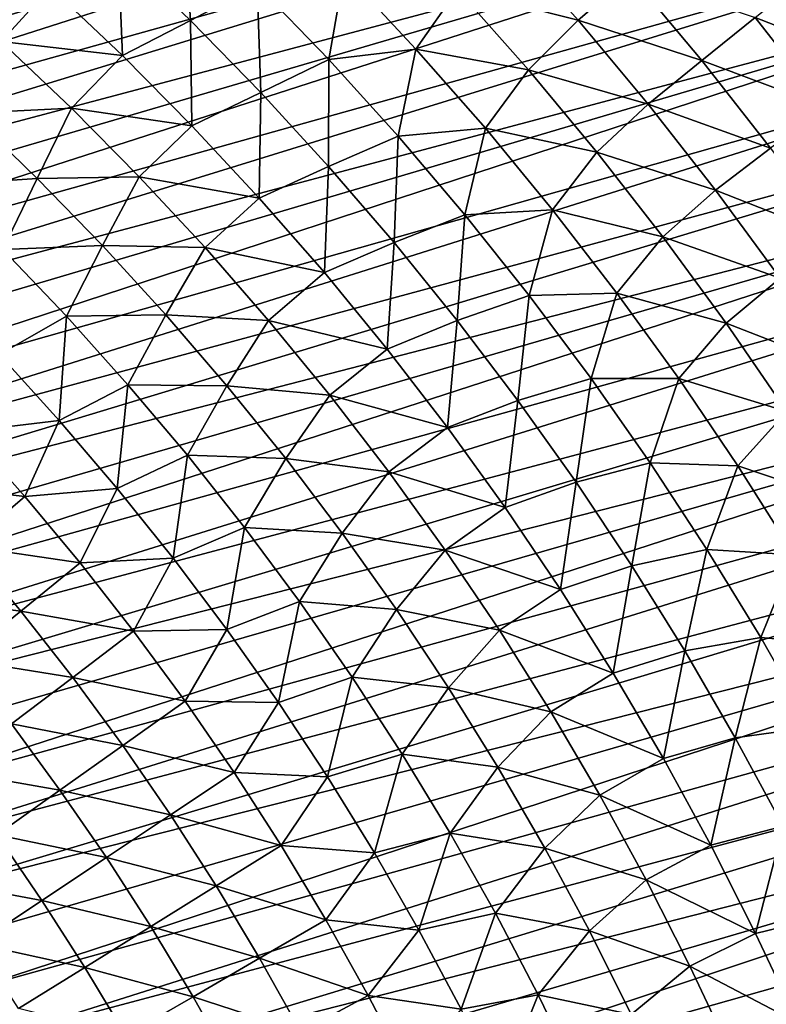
# Model space of a CAD drawing. Header units: millimetres. Extents: x -50 to 50, y -50 to 50.
# Tile 551 of 562: x 26.7 to 36, y 16.6 to 29. Entities that reach past the tile are written whole.
import ezdxf

# ---------------------------------------------------------------- set-up
doc = ezdxf.new("R2010")
doc.units = ezdxf.units.MM
doc.header["$LTSCALE"] = 65.185185
doc.layers.add('36', color=7, linetype='CONTINUOUS')
doc.layers.add('39', color=7, linetype='CONTINUOUS')

msp = doc.modelspace()

# ---------------------------------------------------------------- linework, layer by layer
at = {"layer": '36', "color": 15, "linetype": 'Continuous', "true_color": 0xaf503c}
for points in [[(27.885, 29.816, -5.511), (28.699, 30.289, -4.92), (28.79, 28.943, -5.511), (27.885, 29.816, -5.511)], [(28.699, 30.289, -4.92), (29.623, 29.386, -4.92), (28.79, 28.943, -5.511), (28.699, 30.289, -4.92)], [(32.733, 29.969, -3.069), (33.641, 28.946, -3.069), (32.129, 29.331, -3.699), (32.733, 29.969, -3.069)], [(33.641, 28.946, -3.069), (32.733, 29.969, -3.069), (34.298, 29.512, -2.427), (33.641, 28.946, -3.069)], [(27.038, 29.36, -6.09), (27.885, 29.816, -5.511), (27.936, 28.507, -6.09), (27.038, 29.36, -6.09)], [(27.885, 29.816, -5.511), (28.79, 28.943, -5.511), (27.936, 28.507, -6.09), (27.885, 29.816, -5.511)], [(25.518, 29.486, -6.655), (27.038, 29.36, -6.09), (26.42, 28.68, -6.655), (25.518, 29.486, -6.655)], [(29.623, 29.386, -4.92), (30.71, 29.552, -4.316), (30.519, 28.454, -4.92), (29.623, 29.386, -4.92)], [(30.71, 29.552, -4.316), (31.61, 28.586, -4.316), (30.519, 28.454, -4.92), (30.71, 29.552, -4.316)], [(30.71, 29.552, -4.316), (32.129, 29.331, -3.699), (31.61, 28.586, -4.316), (30.71, 29.552, -4.316)], [(33.641, 28.946, -3.069), (34.298, 29.512, -2.427), (35.19, 28.441, -2.427), (33.641, 28.946, -3.069)], [(34.298, 29.512, -2.427), (35.857, 28.98, -1.773), (35.19, 28.441, -2.427), (34.298, 29.512, -2.427)], [(36.517, 29.513, -1.106), (37.408, 28.375, -1.106), (35.857, 28.98, -1.773), (36.517, 29.513, -1.106)], [(27.038, 29.36, -6.09), (27.936, 28.507, -6.09), (26.42, 28.68, -6.655), (27.038, 29.36, -6.09)], [(28.79, 28.943, -5.511), (29.623, 29.386, -4.92), (29.667, 28.044, -5.511), (28.79, 28.943, -5.511)], [(29.623, 29.386, -4.92), (30.519, 28.454, -4.92), (29.667, 28.044, -5.511), (29.623, 29.386, -4.92)], [(32.129, 29.331, -3.699), (33.018, 28.326, -3.699), (31.61, 28.586, -4.316), (32.129, 29.331, -3.699)], [(32.129, 29.331, -3.699), (33.641, 28.946, -3.069), (33.018, 28.326, -3.699), (32.129, 29.331, -3.699)], [(35.857, 28.98, -1.773), (36.732, 27.862, -1.773), (35.19, 28.441, -2.427), (35.857, 28.98, -1.773)], [(35.857, 28.98, -1.773), (37.408, 28.375, -1.106), (36.732, 27.862, -1.773), (35.857, 28.98, -1.773)], [(27.936, 28.507, -6.09), (28.79, 28.943, -5.511), (28.806, 27.627, -6.09), (27.936, 28.507, -6.09)], [(28.79, 28.943, -5.511), (29.667, 28.044, -5.511), (28.806, 27.627, -6.09), (28.79, 28.943, -5.511)], [(33.641, 28.946, -3.069), (34.516, 27.896, -3.069), (33.018, 28.326, -3.699), (33.641, 28.946, -3.069)], [(34.516, 27.896, -3.069), (33.641, 28.946, -3.069), (35.19, 28.441, -2.427), (34.516, 27.896, -3.069)], [(26.42, 28.68, -6.655), (27.297, 27.847, -6.655), (26.026, 27.782, -7.207), (26.42, 28.68, -6.655)], [(26.42, 28.68, -6.655), (27.936, 28.507, -6.09), (27.297, 27.847, -6.655), (26.42, 28.68, -6.655)], [(27.936, 28.507, -6.09), (28.806, 27.627, -6.09), (27.297, 27.847, -6.655), (27.936, 28.507, -6.09)], [(30.519, 28.454, -4.92), (31.61, 28.586, -4.316), (31.386, 27.495, -4.92), (30.519, 28.454, -4.92)], [(31.61, 28.586, -4.316), (32.48, 27.594, -4.316), (31.386, 27.495, -4.92), (31.61, 28.586, -4.316)], [(31.61, 28.586, -4.316), (33.018, 28.326, -3.699), (32.48, 27.594, -4.316), (31.61, 28.586, -4.316)], [(29.667, 28.044, -5.511), (30.519, 28.454, -4.92), (30.516, 27.117, -5.511), (29.667, 28.044, -5.511)], [(30.519, 28.454, -4.92), (31.386, 27.495, -4.92), (30.516, 27.117, -5.511), (30.519, 28.454, -4.92)], [(34.516, 27.896, -3.069), (35.19, 28.441, -2.427), (36.049, 27.344, -2.427), (34.516, 27.896, -3.069)], [(35.19, 28.441, -2.427), (36.732, 27.862, -1.773), (36.049, 27.344, -2.427), (35.19, 28.441, -2.427)], [(33.018, 28.326, -3.699), (33.876, 27.295, -3.699), (32.48, 27.594, -4.316), (33.018, 28.326, -3.699)], [(33.018, 28.326, -3.699), (34.516, 27.896, -3.069), (33.876, 27.295, -3.699), (33.018, 28.326, -3.699)], [(28.806, 27.627, -6.09), (29.667, 28.044, -5.511), (29.649, 26.72, -6.09), (28.806, 27.627, -6.09)], [(29.667, 28.044, -5.511), (30.516, 27.117, -5.511), (29.649, 26.72, -6.09), (29.667, 28.044, -5.511)], [(34.516, 27.896, -3.069), (35.359, 26.82, -3.069), (33.876, 27.295, -3.699), (34.516, 27.896, -3.069)], [(35.359, 26.82, -3.069), (34.516, 27.896, -3.069), (36.049, 27.344, -2.427), (35.359, 26.82, -3.069)], [(26.026, 27.782, -7.207), (26.869, 26.967, -7.207), (25.616, 26.883, -7.746), (26.026, 27.782, -7.207)], [(26.026, 27.782, -7.207), (27.297, 27.847, -6.655), (26.869, 26.967, -7.207), (26.026, 27.782, -7.207)], [(27.297, 27.847, -6.655), (28.147, 26.987, -6.655), (26.869, 26.967, -7.207), (27.297, 27.847, -6.655)], [(27.297, 27.847, -6.655), (28.806, 27.627, -6.09), (28.147, 26.987, -6.655), (27.297, 27.847, -6.655)], [(28.806, 27.627, -6.09), (29.649, 26.72, -6.09), (28.147, 26.987, -6.655), (28.806, 27.627, -6.09)], [(30.516, 27.117, -5.511), (31.386, 27.495, -4.92), (31.336, 26.165, -5.511), (30.516, 27.117, -5.511)], [(31.386, 27.495, -4.92), (32.222, 26.509, -4.92), (31.336, 26.165, -5.511), (31.386, 27.495, -4.92)], [(31.386, 27.495, -4.92), (32.48, 27.594, -4.316), (32.222, 26.509, -4.92), (31.386, 27.495, -4.92)], [(32.48, 27.594, -4.316), (33.319, 26.575, -4.316), (32.222, 26.509, -4.92), (32.48, 27.594, -4.316)], [(32.48, 27.594, -4.316), (33.876, 27.295, -3.699), (33.319, 26.575, -4.316), (32.48, 27.594, -4.316)], [(33.876, 27.295, -3.699), (34.702, 26.237, -3.699), (33.319, 26.575, -4.316), (33.876, 27.295, -3.699)], [(33.876, 27.295, -3.699), (35.359, 26.82, -3.069), (34.702, 26.237, -3.699), (33.876, 27.295, -3.699)], [(35.359, 26.82, -3.069), (36.049, 27.344, -2.427), (36.874, 26.221, -2.427), (35.359, 26.82, -3.069)], [(29.649, 26.72, -6.09), (30.516, 27.117, -5.511), (30.464, 25.788, -6.09), (29.649, 26.72, -6.09)], [(30.516, 27.117, -5.511), (31.336, 26.165, -5.511), (30.464, 25.788, -6.09), (30.516, 27.117, -5.511)], [(25.616, 26.883, -7.746), (26.869, 26.967, -7.207), (26.438, 26.075, -7.746), (25.616, 26.883, -7.746)], [(26.869, 26.967, -7.207), (27.687, 26.126, -7.207), (26.438, 26.075, -7.746), (26.869, 26.967, -7.207)], [(26.869, 26.967, -7.207), (28.147, 26.987, -6.655), (27.687, 26.126, -7.207), (26.869, 26.967, -7.207)], [(28.147, 26.987, -6.655), (28.971, 26.101, -6.655), (27.687, 26.126, -7.207), (28.147, 26.987, -6.655)], [(28.147, 26.987, -6.655), (29.649, 26.72, -6.09), (28.971, 26.101, -6.655), (28.147, 26.987, -6.655)], [(35.359, 26.82, -3.069), (36.168, 25.719, -3.069), (34.702, 26.237, -3.699), (35.359, 26.82, -3.069)], [(36.168, 25.719, -3.069), (35.359, 26.82, -3.069), (36.874, 26.221, -2.427), (36.168, 25.719, -3.069)], [(29.649, 26.72, -6.09), (30.464, 25.788, -6.09), (28.971, 26.101, -6.655), (29.649, 26.72, -6.09)], [(31.336, 26.165, -5.511), (32.222, 26.509, -4.92), (32.127, 25.188, -5.511), (31.336, 26.165, -5.511)], [(32.222, 26.509, -4.92), (33.028, 25.499, -4.92), (32.127, 25.188, -5.511), (32.222, 26.509, -4.92)], [(32.222, 26.509, -4.92), (33.319, 26.575, -4.316), (33.028, 25.499, -4.92), (32.222, 26.509, -4.92)], [(33.319, 26.575, -4.316), (34.126, 25.53, -4.316), (33.028, 25.499, -4.92), (33.319, 26.575, -4.316)], [(33.319, 26.575, -4.316), (34.702, 26.237, -3.699), (34.126, 25.53, -4.316), (33.319, 26.575, -4.316)], [(30.464, 25.788, -6.09), (31.336, 26.165, -5.511), (31.249, 24.831, -6.09), (30.464, 25.788, -6.09)], [(31.336, 26.165, -5.511), (32.127, 25.188, -5.511), (31.249, 24.831, -6.09), (31.336, 26.165, -5.511)], [(34.702, 26.237, -3.699), (35.494, 25.154, -3.699), (34.126, 25.53, -4.316), (34.702, 26.237, -3.699)], [(34.702, 26.237, -3.699), (36.168, 25.719, -3.069), (35.494, 25.154, -3.699), (34.702, 26.237, -3.699)], [(26.438, 26.075, -7.746), (27.235, 25.241, -7.746), (26.393, 24.763, -8.271), (26.438, 26.075, -7.746)], [(26.438, 26.075, -7.746), (27.687, 26.126, -7.207), (27.235, 25.241, -7.746), (26.438, 26.075, -7.746)], [(27.687, 26.126, -7.207), (28.479, 25.261, -7.207), (27.235, 25.241, -7.746), (27.687, 26.126, -7.207)], [(27.687, 26.126, -7.207), (28.971, 26.101, -6.655), (28.479, 25.261, -7.207), (27.687, 26.126, -7.207)], [(28.971, 26.101, -6.655), (29.766, 25.189, -6.655), (28.479, 25.261, -7.207), (28.971, 26.101, -6.655)], [(28.971, 26.101, -6.655), (30.464, 25.788, -6.09), (29.766, 25.189, -6.655), (28.971, 26.101, -6.655)], [(30.464, 25.788, -6.09), (31.249, 24.831, -6.09), (29.766, 25.189, -6.655), (30.464, 25.788, -6.09)], [(36.168, 25.719, -3.069), (36.942, 24.593, -3.069), (35.494, 25.154, -3.699), (36.168, 25.719, -3.069)], [(33.028, 25.499, -4.92), (34.126, 25.53, -4.316), (33.802, 24.463, -4.92), (33.028, 25.499, -4.92)], [(34.126, 25.53, -4.316), (34.9, 24.461, -4.316), (33.802, 24.463, -4.92), (34.126, 25.53, -4.316)], [(34.126, 25.53, -4.316), (35.494, 25.154, -3.699), (34.9, 24.461, -4.316), (34.126, 25.53, -4.316)], [(32.127, 25.188, -5.511), (33.028, 25.499, -4.92), (32.887, 24.187, -5.511), (32.127, 25.188, -5.511)], [(33.028, 25.499, -4.92), (33.802, 24.463, -4.92), (32.887, 24.187, -5.511), (33.028, 25.499, -4.92)], [(26.393, 24.763, -8.271), (27.235, 25.241, -7.746), (27.145, 23.936, -8.271), (26.393, 24.763, -8.271)], [(27.235, 25.241, -7.746), (28.006, 24.383, -7.746), (27.145, 23.936, -8.271), (27.235, 25.241, -7.746)], [(27.235, 25.241, -7.746), (28.479, 25.261, -7.207), (28.006, 24.383, -7.746), (27.235, 25.241, -7.746)], [(28.479, 25.261, -7.207), (29.243, 24.371, -7.207), (28.006, 24.383, -7.746), (28.479, 25.261, -7.207)], [(28.479, 25.261, -7.207), (29.766, 25.189, -6.655), (29.243, 24.371, -7.207), (28.479, 25.261, -7.207)], [(29.766, 25.189, -6.655), (30.533, 24.254, -6.655), (29.243, 24.371, -7.207), (29.766, 25.189, -6.655)], [(29.766, 25.189, -6.655), (31.249, 24.831, -6.09), (30.533, 24.254, -6.655), (29.766, 25.189, -6.655)], [(31.249, 24.831, -6.09), (32.127, 25.188, -5.511), (32.004, 23.849, -6.09), (31.249, 24.831, -6.09)], [(32.127, 25.188, -5.511), (32.887, 24.187, -5.511), (32.004, 23.849, -6.09), (32.127, 25.188, -5.511)], [(35.494, 25.154, -3.699), (36.253, 24.048, -3.699), (34.9, 24.461, -4.316), (35.494, 25.154, -3.699)], [(35.494, 25.154, -3.699), (36.942, 24.593, -3.069), (36.253, 24.048, -3.699), (35.494, 25.154, -3.699)], [(31.249, 24.831, -6.09), (32.004, 23.849, -6.09), (30.533, 24.254, -6.655), (31.249, 24.831, -6.09)], [(26.393, 24.763, -8.271), (27.145, 23.936, -8.271), (25.992, 23.798, -8.783), (26.393, 24.763, -8.271)], [(32.887, 24.187, -5.511), (33.802, 24.463, -4.92), (33.615, 23.163, -5.511), (32.887, 24.187, -5.511)], [(33.802, 24.463, -4.92), (34.543, 23.404, -4.92), (33.615, 23.163, -5.511), (33.802, 24.463, -4.92)], [(33.802, 24.463, -4.92), (34.9, 24.461, -4.316), (34.543, 23.404, -4.92), (33.802, 24.463, -4.92)], [(34.9, 24.461, -4.316), (35.641, 23.369, -4.316), (34.543, 23.404, -4.92), (34.9, 24.461, -4.316)], [(34.9, 24.461, -4.316), (36.253, 24.048, -3.699), (35.641, 23.369, -4.316), (34.9, 24.461, -4.316)], [(27.145, 23.936, -8.271), (28.006, 24.383, -7.746), (27.871, 23.086, -8.271), (27.145, 23.936, -8.271)], [(28.006, 24.383, -7.746), (28.75, 23.501, -7.746), (27.871, 23.086, -8.271), (28.006, 24.383, -7.746)], [(28.006, 24.383, -7.746), (29.243, 24.371, -7.207), (28.75, 23.501, -7.746), (28.006, 24.383, -7.746)], [(29.243, 24.371, -7.207), (29.98, 23.459, -7.207), (28.75, 23.501, -7.746), (29.243, 24.371, -7.207)], [(29.243, 24.371, -7.207), (30.533, 24.254, -6.655), (29.98, 23.459, -7.207), (29.243, 24.371, -7.207)], [(30.533, 24.254, -6.655), (31.271, 23.295, -6.655), (29.98, 23.459, -7.207), (30.533, 24.254, -6.655)], [(30.533, 24.254, -6.655), (32.004, 23.849, -6.09), (31.271, 23.295, -6.655), (30.533, 24.254, -6.655)], [(32.004, 23.849, -6.09), (32.887, 24.187, -5.511), (32.728, 22.845, -6.09), (32.004, 23.849, -6.09)], [(32.887, 24.187, -5.511), (33.615, 23.163, -5.511), (32.728, 22.845, -6.09), (32.887, 24.187, -5.511)], [(36.253, 24.048, -3.699), (36.977, 22.919, -3.699), (35.641, 23.369, -4.316), (36.253, 24.048, -3.699)], [(25.992, 23.798, -8.783), (27.145, 23.936, -8.271), (26.713, 22.986, -8.783), (25.992, 23.798, -8.783)], [(27.145, 23.936, -8.271), (27.871, 23.086, -8.271), (26.713, 22.986, -8.783), (27.145, 23.936, -8.271)], [(25.992, 23.798, -8.783), (26.713, 22.986, -8.783), (25.287, 23.152, -9.281), (25.992, 23.798, -8.783)], [(32.004, 23.849, -6.09), (32.728, 22.845, -6.09), (31.271, 23.295, -6.655), (32.004, 23.849, -6.09)], [(27.871, 23.086, -8.271), (28.75, 23.501, -7.746), (28.571, 22.214, -8.271), (27.871, 23.086, -8.271)], [(28.75, 23.501, -7.746), (29.466, 22.597, -7.746), (28.571, 22.214, -8.271), (28.75, 23.501, -7.746)], [(28.75, 23.501, -7.746), (29.98, 23.459, -7.207), (29.466, 22.597, -7.746), (28.75, 23.501, -7.746)], [(29.98, 23.459, -7.207), (30.689, 22.524, -7.207), (29.466, 22.597, -7.746), (29.98, 23.459, -7.207)], [(29.98, 23.459, -7.207), (31.271, 23.295, -6.655), (30.689, 22.524, -7.207), (29.98, 23.459, -7.207)], [(33.615, 23.163, -5.511), (34.543, 23.404, -4.92), (34.312, 22.117, -5.511), (33.615, 23.163, -5.511)], [(34.543, 23.404, -4.92), (35.251, 22.323, -4.92), (34.312, 22.117, -5.511), (34.543, 23.404, -4.92)], [(34.543, 23.404, -4.92), (35.641, 23.369, -4.316), (35.251, 22.323, -4.92), (34.543, 23.404, -4.92)], [(35.641, 23.369, -4.316), (36.347, 22.254, -4.316), (35.251, 22.323, -4.92), (35.641, 23.369, -4.316)], [(35.641, 23.369, -4.316), (36.977, 22.919, -3.699), (36.347, 22.254, -4.316), (35.641, 23.369, -4.316)], [(31.271, 23.295, -6.655), (31.978, 22.314, -6.655), (30.689, 22.524, -7.207), (31.271, 23.295, -6.655)], [(31.271, 23.295, -6.655), (32.728, 22.845, -6.09), (31.978, 22.314, -6.655), (31.271, 23.295, -6.655)], [(25.287, 23.152, -9.281), (26.713, 22.986, -8.783), (25.988, 22.362, -9.281), (25.287, 23.152, -9.281)], [(26.713, 22.986, -8.783), (27.871, 23.086, -8.271), (27.408, 22.153, -8.783), (26.713, 22.986, -8.783)], [(27.871, 23.086, -8.271), (28.571, 22.214, -8.271), (27.408, 22.153, -8.783), (27.871, 23.086, -8.271)], [(32.728, 22.845, -6.09), (33.615, 23.163, -5.511), (33.42, 21.819, -6.09), (32.728, 22.845, -6.09)], [(33.615, 23.163, -5.511), (34.312, 22.117, -5.511), (33.42, 21.819, -6.09), (33.615, 23.163, -5.511)], [(26.713, 22.986, -8.783), (27.408, 22.153, -8.783), (25.988, 22.362, -9.281), (26.713, 22.986, -8.783)], [(32.728, 22.845, -6.09), (33.42, 21.819, -6.09), (31.978, 22.314, -6.655), (32.728, 22.845, -6.09)], [(28.571, 22.214, -8.271), (29.466, 22.597, -7.746), (29.243, 21.321, -8.271), (28.571, 22.214, -8.271)], [(29.466, 22.597, -7.746), (30.153, 21.671, -7.746), (29.243, 21.321, -8.271), (29.466, 22.597, -7.746)], [(29.466, 22.597, -7.746), (30.689, 22.524, -7.207), (30.153, 21.671, -7.746), (29.466, 22.597, -7.746)], [(30.689, 22.524, -7.207), (31.368, 21.568, -7.207), (30.153, 21.671, -7.746), (30.689, 22.524, -7.207)], [(30.689, 22.524, -7.207), (31.978, 22.314, -6.655), (31.368, 21.568, -7.207), (30.689, 22.524, -7.207)], [(25.988, 22.362, -9.281), (26.664, 21.551, -9.281), (25.257, 21.734, -9.765), (25.988, 22.362, -9.281)], [(25.988, 22.362, -9.281), (27.408, 22.153, -8.783), (26.664, 21.551, -9.281), (25.988, 22.362, -9.281)], [(31.978, 22.314, -6.655), (32.655, 21.311, -6.655), (31.368, 21.568, -7.207), (31.978, 22.314, -6.655)], [(31.978, 22.314, -6.655), (33.42, 21.819, -6.09), (32.655, 21.311, -6.655), (31.978, 22.314, -6.655)], [(34.312, 22.117, -5.511), (35.251, 22.323, -4.92), (34.977, 21.051, -5.511), (34.312, 22.117, -5.511)], [(35.251, 22.323, -4.92), (35.926, 21.221, -4.92), (34.977, 21.051, -5.511), (35.251, 22.323, -4.92)], [(35.251, 22.323, -4.92), (36.347, 22.254, -4.316), (35.926, 21.221, -4.92), (35.251, 22.323, -4.92)], [(27.408, 22.153, -8.783), (28.571, 22.214, -8.271), (28.077, 21.298, -8.783), (27.408, 22.153, -8.783)], [(28.571, 22.214, -8.271), (29.243, 21.321, -8.271), (28.077, 21.298, -8.783), (28.571, 22.214, -8.271)], [(36.347, 22.254, -4.316), (37.019, 21.118, -4.316), (35.926, 21.221, -4.92), (36.347, 22.254, -4.316)], [(27.408, 22.153, -8.783), (28.077, 21.298, -8.783), (26.664, 21.551, -9.281), (27.408, 22.153, -8.783)], [(33.42, 21.819, -6.09), (34.312, 22.117, -5.511), (34.081, 20.772, -6.09), (33.42, 21.819, -6.09)], [(34.312, 22.117, -5.511), (34.977, 21.051, -5.511), (34.081, 20.772, -6.09), (34.312, 22.117, -5.511)], [(33.42, 21.819, -6.09), (34.081, 20.772, -6.09), (32.655, 21.311, -6.655), (33.42, 21.819, -6.09)], [(25.257, 21.734, -9.765), (26.664, 21.551, -9.281), (25.914, 20.945, -9.765), (25.257, 21.734, -9.765)], [(29.243, 21.321, -8.271), (30.153, 21.671, -7.746), (29.888, 20.407, -8.271), (29.243, 21.321, -8.271)], [(30.153, 21.671, -7.746), (30.812, 20.724, -7.746), (29.888, 20.407, -8.271), (30.153, 21.671, -7.746)], [(30.153, 21.671, -7.746), (31.368, 21.568, -7.207), (30.812, 20.724, -7.746), (30.153, 21.671, -7.746)], [(26.664, 21.551, -9.281), (27.315, 20.72, -9.281), (25.914, 20.945, -9.765), (26.664, 21.551, -9.281)], [(26.664, 21.551, -9.281), (28.077, 21.298, -8.783), (27.315, 20.72, -9.281), (26.664, 21.551, -9.281)], [(31.368, 21.568, -7.207), (32.017, 20.591, -7.207), (30.812, 20.724, -7.746), (31.368, 21.568, -7.207)], [(31.368, 21.568, -7.207), (32.655, 21.311, -6.655), (32.017, 20.591, -7.207), (31.368, 21.568, -7.207)], [(28.077, 21.298, -8.783), (28.72, 20.423, -8.783), (27.315, 20.72, -9.281), (28.077, 21.298, -8.783)], [(28.077, 21.298, -8.783), (29.243, 21.321, -8.271), (28.72, 20.423, -8.783), (28.077, 21.298, -8.783)], [(29.243, 21.321, -8.271), (29.888, 20.407, -8.271), (28.72, 20.423, -8.783), (29.243, 21.321, -8.271)], [(32.655, 21.311, -6.655), (33.3, 20.288, -6.655), (32.017, 20.591, -7.207), (32.655, 21.311, -6.655)], [(32.655, 21.311, -6.655), (34.081, 20.772, -6.09), (33.3, 20.288, -6.655), (32.655, 21.311, -6.655)], [(34.977, 21.051, -5.511), (35.926, 21.221, -4.92), (35.608, 19.964, -5.511), (34.977, 21.051, -5.511)], [(35.926, 21.221, -4.92), (36.566, 20.098, -4.92), (35.608, 19.964, -5.511), (35.926, 21.221, -4.92)], [(35.926, 21.221, -4.92), (37.019, 21.118, -4.316), (36.566, 20.098, -4.92), (35.926, 21.221, -4.92)], [(34.081, 20.772, -6.09), (34.977, 21.051, -5.511), (34.709, 19.705, -6.09), (34.081, 20.772, -6.09)], [(34.977, 21.051, -5.511), (35.608, 19.964, -5.511), (34.709, 19.705, -6.09), (34.977, 21.051, -5.511)], [(25.914, 20.945, -9.765), (27.315, 20.72, -9.281), (26.547, 20.137, -9.765), (25.914, 20.945, -9.765)], [(27.315, 20.72, -9.281), (27.94, 19.869, -9.281), (26.547, 20.137, -9.765), (27.315, 20.72, -9.281)], [(27.315, 20.72, -9.281), (28.72, 20.423, -8.783), (27.94, 19.869, -9.281), (27.315, 20.72, -9.281)], [(29.888, 20.407, -8.271), (30.812, 20.724, -7.746), (30.504, 19.474, -8.271), (29.888, 20.407, -8.271)], [(30.812, 20.724, -7.746), (31.44, 19.757, -7.746), (30.504, 19.474, -8.271), (30.812, 20.724, -7.746)], [(30.812, 20.724, -7.746), (32.017, 20.591, -7.207), (31.44, 19.757, -7.746), (30.812, 20.724, -7.746)], [(34.081, 20.772, -6.09), (34.709, 19.705, -6.09), (33.3, 20.288, -6.655), (34.081, 20.772, -6.09)], [(32.017, 20.591, -7.207), (32.636, 19.595, -7.207), (31.44, 19.757, -7.746), (32.017, 20.591, -7.207)], [(32.017, 20.591, -7.207), (33.3, 20.288, -6.655), (32.636, 19.595, -7.207), (32.017, 20.591, -7.207)], [(28.72, 20.423, -8.783), (29.335, 19.529, -8.783), (27.94, 19.869, -9.281), (28.72, 20.423, -8.783)], [(28.72, 20.423, -8.783), (29.888, 20.407, -8.271), (29.335, 19.529, -8.783), (28.72, 20.423, -8.783)], [(29.888, 20.407, -8.271), (30.504, 19.474, -8.271), (29.335, 19.529, -8.783), (29.888, 20.407, -8.271)], [(33.3, 20.288, -6.655), (33.913, 19.245, -6.655), (32.636, 19.595, -7.207), (33.3, 20.288, -6.655)], [(33.3, 20.288, -6.655), (34.709, 19.705, -6.09), (33.913, 19.245, -6.655), (33.3, 20.288, -6.655)], [(26.547, 20.137, -9.765), (27.154, 19.31, -9.765), (25.773, 19.551, -10.236), (26.547, 20.137, -9.765)], [(26.547, 20.137, -9.765), (27.94, 19.869, -9.281), (27.154, 19.31, -9.765), (26.547, 20.137, -9.765)], [(35.608, 19.964, -5.511), (36.566, 20.098, -4.92), (36.206, 18.859, -5.511), (35.608, 19.964, -5.511)], [(27.94, 19.869, -9.281), (28.538, 18.999, -9.281), (27.154, 19.31, -9.765), (27.94, 19.869, -9.281)], [(27.94, 19.869, -9.281), (29.335, 19.529, -8.783), (28.538, 18.999, -9.281), (27.94, 19.869, -9.281)], [(34.709, 19.705, -6.09), (35.608, 19.964, -5.511), (35.303, 18.619, -6.09), (34.709, 19.705, -6.09)], [(35.608, 19.964, -5.511), (36.206, 18.859, -5.511), (35.303, 18.619, -6.09), (35.608, 19.964, -5.511)], [(30.504, 19.474, -8.271), (31.44, 19.757, -7.746), (31.091, 18.523, -8.271), (30.504, 19.474, -8.271)], [(31.44, 19.757, -7.746), (32.039, 18.771, -7.746), (31.091, 18.523, -8.271), (31.44, 19.757, -7.746)], [(31.44, 19.757, -7.746), (32.636, 19.595, -7.207), (32.039, 18.771, -7.746), (31.44, 19.757, -7.746)], [(34.709, 19.705, -6.09), (35.303, 18.619, -6.09), (33.913, 19.245, -6.655), (34.709, 19.705, -6.09)], [(25.773, 19.551, -10.236), (27.154, 19.31, -9.765), (26.363, 18.748, -10.236), (25.773, 19.551, -10.236)], [(29.335, 19.529, -8.783), (29.922, 18.616, -8.783), (28.538, 18.999, -9.281), (29.335, 19.529, -8.783)], [(29.335, 19.529, -8.783), (30.504, 19.474, -8.271), (29.922, 18.616, -8.783), (29.335, 19.529, -8.783)], [(32.636, 19.595, -7.207), (33.224, 18.58, -7.207), (32.039, 18.771, -7.746), (32.636, 19.595, -7.207)], [(32.636, 19.595, -7.207), (33.913, 19.245, -6.655), (33.224, 18.58, -7.207), (32.636, 19.595, -7.207)], [(30.504, 19.474, -8.271), (31.091, 18.523, -8.271), (29.922, 18.616, -8.783), (30.504, 19.474, -8.271)], [(27.154, 19.31, -9.765), (27.736, 18.465, -9.765), (26.363, 18.748, -10.236), (27.154, 19.31, -9.765)], [(27.154, 19.31, -9.765), (28.538, 18.999, -9.281), (27.736, 18.465, -9.765), (27.154, 19.31, -9.765)], [(33.913, 19.245, -6.655), (34.494, 18.184, -6.655), (33.224, 18.58, -7.207), (33.913, 19.245, -6.655)], [(33.913, 19.245, -6.655), (35.303, 18.619, -6.09), (34.494, 18.184, -6.655), (33.913, 19.245, -6.655)], [(28.538, 18.999, -9.281), (29.11, 18.111, -9.281), (27.736, 18.465, -9.765), (28.538, 18.999, -9.281)], [(28.538, 18.999, -9.281), (29.922, 18.616, -8.783), (29.11, 18.111, -9.281), (28.538, 18.999, -9.281)], [(26.363, 18.748, -10.236), (26.928, 17.927, -10.236), (25.567, 18.181, -10.692), (26.363, 18.748, -10.236)], [(26.363, 18.748, -10.236), (27.736, 18.465, -9.765), (26.928, 17.927, -10.236), (26.363, 18.748, -10.236)], [(31.091, 18.523, -8.271), (32.039, 18.771, -7.746), (31.648, 17.554, -8.271), (31.091, 18.523, -8.271)], [(32.039, 18.771, -7.746), (32.606, 17.766, -7.746), (31.648, 17.554, -8.271), (32.039, 18.771, -7.746)], [(32.039, 18.771, -7.746), (33.224, 18.58, -7.207), (32.606, 17.766, -7.746), (32.039, 18.771, -7.746)], [(35.303, 18.619, -6.09), (36.206, 18.859, -5.511), (35.863, 17.515, -6.09), (35.303, 18.619, -6.09)], [(36.206, 18.859, -5.511), (36.769, 17.735, -5.511), (35.863, 17.515, -6.09), (36.206, 18.859, -5.511)], [(29.922, 18.616, -8.783), (30.481, 17.686, -8.783), (29.11, 18.111, -9.281), (29.922, 18.616, -8.783)], [(29.922, 18.616, -8.783), (31.091, 18.523, -8.271), (30.481, 17.686, -8.783), (29.922, 18.616, -8.783)], [(35.303, 18.619, -6.09), (35.863, 17.515, -6.09), (34.494, 18.184, -6.655), (35.303, 18.619, -6.09)], [(31.091, 18.523, -8.271), (31.648, 17.554, -8.271), (30.481, 17.686, -8.783), (31.091, 18.523, -8.271)], [(33.224, 18.58, -7.207), (33.781, 17.548, -7.207), (32.606, 17.766, -7.746), (33.224, 18.58, -7.207)], [(33.224, 18.58, -7.207), (34.494, 18.184, -6.655), (33.781, 17.548, -7.207), (33.224, 18.58, -7.207)], [(27.736, 18.465, -9.765), (28.291, 17.602, -9.765), (26.928, 17.927, -10.236), (27.736, 18.465, -9.765)], [(27.736, 18.465, -9.765), (29.11, 18.111, -9.281), (28.291, 17.602, -9.765), (27.736, 18.465, -9.765)], [(25.567, 18.181, -10.692), (26.928, 17.927, -10.236), (26.114, 17.385, -10.692), (25.567, 18.181, -10.692)], [(34.494, 18.184, -6.655), (35.041, 17.105, -6.655), (33.781, 17.548, -7.207), (34.494, 18.184, -6.655)], [(34.494, 18.184, -6.655), (35.863, 17.515, -6.09), (35.041, 17.105, -6.655), (34.494, 18.184, -6.655)], [(29.11, 18.111, -9.281), (29.654, 17.206, -9.281), (28.291, 17.602, -9.765), (29.11, 18.111, -9.281)], [(29.11, 18.111, -9.281), (30.481, 17.686, -8.783), (29.654, 17.206, -9.281), (29.11, 18.111, -9.281)], [(26.928, 17.927, -10.236), (27.467, 17.089, -10.236), (26.114, 17.385, -10.692), (26.928, 17.927, -10.236)], [(26.928, 17.927, -10.236), (28.291, 17.602, -9.765), (27.467, 17.089, -10.236), (26.928, 17.927, -10.236)], [(31.648, 17.554, -8.271), (32.606, 17.766, -7.746), (32.175, 16.568, -8.271), (31.648, 17.554, -8.271)], [(32.606, 17.766, -7.746), (33.142, 16.745, -7.746), (32.175, 16.568, -8.271), (32.606, 17.766, -7.746)], [(32.606, 17.766, -7.746), (33.781, 17.548, -7.207), (33.142, 16.745, -7.746), (32.606, 17.766, -7.746)], [(30.481, 17.686, -8.783), (31.011, 16.739, -8.783), (29.654, 17.206, -9.281), (30.481, 17.686, -8.783)], [(30.481, 17.686, -8.783), (31.648, 17.554, -8.271), (31.011, 16.739, -8.783), (30.481, 17.686, -8.783)], [(35.863, 17.515, -6.09), (36.769, 17.735, -5.511), (36.389, 16.395, -6.09), (35.863, 17.515, -6.09)], [(28.291, 17.602, -9.765), (28.82, 16.722, -9.765), (27.467, 17.089, -10.236), (28.291, 17.602, -9.765)], [(28.291, 17.602, -9.765), (29.654, 17.206, -9.281), (28.82, 16.722, -9.765), (28.291, 17.602, -9.765)], [(31.648, 17.554, -8.271), (32.175, 16.568, -8.271), (31.011, 16.739, -8.783), (31.648, 17.554, -8.271)], [(33.781, 17.548, -7.207), (34.305, 16.499, -7.207), (33.142, 16.745, -7.746), (33.781, 17.548, -7.207)], [(33.781, 17.548, -7.207), (35.041, 17.105, -6.655), (34.305, 16.499, -7.207), (33.781, 17.548, -7.207)], [(35.863, 17.515, -6.09), (36.389, 16.395, -6.09), (35.041, 17.105, -6.655), (35.863, 17.515, -6.09)], [(26.114, 17.385, -10.692), (27.467, 17.089, -10.236), (26.637, 16.573, -10.692), (26.114, 17.385, -10.692)], [(29.654, 17.206, -9.281), (30.169, 16.284, -9.281), (28.82, 16.722, -9.765), (29.654, 17.206, -9.281)], [(29.654, 17.206, -9.281), (31.011, 16.739, -8.783), (30.169, 16.284, -9.281), (29.654, 17.206, -9.281)], [(27.467, 17.089, -10.236), (27.98, 16.235, -10.236), (26.637, 16.573, -10.692), (27.467, 17.089, -10.236)], [(27.467, 17.089, -10.236), (28.82, 16.722, -9.765), (27.98, 16.235, -10.236), (27.467, 17.089, -10.236)], [(35.041, 17.105, -6.655), (35.555, 16.01, -6.655), (34.305, 16.499, -7.207), (35.041, 17.105, -6.655)], [(35.041, 17.105, -6.655), (36.389, 16.395, -6.09), (35.555, 16.01, -6.655), (35.041, 17.105, -6.655)], [(28.82, 16.722, -9.765), (29.321, 15.827, -9.765), (27.98, 16.235, -10.236), (28.82, 16.722, -9.765)], [(28.82, 16.722, -9.765), (30.169, 16.284, -9.281), (29.321, 15.827, -9.765), (28.82, 16.722, -9.765)], [(31.011, 16.739, -8.783), (31.512, 15.776, -8.783), (30.169, 16.284, -9.281), (31.011, 16.739, -8.783)], [(31.011, 16.739, -8.783), (32.175, 16.568, -8.271), (31.512, 15.776, -8.783), (31.011, 16.739, -8.783)], [(32.175, 16.568, -8.271), (33.142, 16.745, -7.746), (32.671, 15.566, -8.271), (32.175, 16.568, -8.271)], [(33.142, 16.745, -7.746), (33.646, 15.708, -7.746), (32.671, 15.566, -8.271), (33.142, 16.745, -7.746)], [(33.142, 16.745, -7.746), (34.305, 16.499, -7.207), (33.646, 15.708, -7.746), (33.142, 16.745, -7.746)]]:
    msp.add_3dface(points, dxfattribs=at)
at = {"layer": '39', "color": 15, "linetype": 'Continuous', "true_color": 0xaf503c}
for points in [[(27.132, 41.641, 4.5), (26.385, 42.119, 4.5), (-45.079, 20.935, 4.5), (27.132, 41.641, 4.5)], [(-45.446, 20.127, 4.5), (27.132, 41.641, 4.5), (-45.079, 20.935, 4.5), (-45.446, 20.127, 4.5)], [(27.871, 41.151, 4.5), (27.132, 41.641, 4.5), (-45.446, 20.127, 4.5), (27.871, 41.151, 4.5)], [(28.601, 40.646, 4.5), (27.871, 41.151, 4.5), (-45.798, 19.313, 4.5), (28.601, 40.646, 4.5)], [(-45.798, 19.313, 4.5), (27.871, 41.151, 4.5), (-45.446, 20.127, 4.5), (-45.798, 19.313, 4.5)], [(28.601, 40.646, 4.5), (-45.798, 19.313, 4.5), (-8.884, 29.703, 4.5), (28.601, 40.646, 4.5)], [(11.711, 28.704, 4.5), (34.734, 35.548, 4.5), (11.06, 28.962, 4.5), (11.711, 28.704, 4.5)], [(12.357, 28.432, 4.5), (34.734, 35.548, 4.5), (11.711, 28.704, 4.5), (12.357, 28.432, 4.5)], [(35.363, 34.922, 4.5), (34.734, 35.548, 4.5), (12.357, 28.432, 4.5), (35.363, 34.922, 4.5)], [(12.996, 28.146, 4.5), (35.363, 34.922, 4.5), (12.357, 28.432, 4.5), (12.996, 28.146, 4.5)], [(35.981, 34.285, 4.5), (35.363, 34.922, 4.5), (12.996, 28.146, 4.5), (35.981, 34.285, 4.5)], [(13.629, 27.845, 4.5), (35.981, 34.285, 4.5), (12.996, 28.146, 4.5), (13.629, 27.845, 4.5)], [(14.255, 27.529, 4.5), (35.981, 34.285, 4.5), (13.629, 27.845, 4.5), (14.255, 27.529, 4.5)], [(36.587, 33.638, 4.5), (35.981, 34.285, 4.5), (14.255, 27.529, 4.5), (36.587, 33.638, 4.5)], [(14.873, 27.2, 4.5), (36.587, 33.638, 4.5), (14.255, 27.529, 4.5), (14.873, 27.2, 4.5)], [(15.484, 26.857, 4.5), (36.587, 33.638, 4.5), (14.873, 27.2, 4.5), (15.484, 26.857, 4.5)], [(37.181, 32.979, 4.5), (36.587, 33.638, 4.5), (15.484, 26.857, 4.5), (37.181, 32.979, 4.5)], [(16.087, 26.5, 4.5), (37.181, 32.979, 4.5), (15.484, 26.857, 4.5), (16.087, 26.5, 4.5)], [(37.764, 32.31, 4.5), (37.181, 32.979, 4.5), (16.087, 26.5, 4.5), (37.764, 32.31, 4.5)], [(16.682, 26.13, 4.5), (37.764, 32.31, 4.5), (16.087, 26.5, 4.5), (16.682, 26.13, 4.5)], [(17.268, 25.746, 4.5), (37.764, 32.31, 4.5), (16.682, 26.13, 4.5), (17.268, 25.746, 4.5)], [(38.335, 31.631, 4.5), (37.764, 32.31, 4.5), (17.268, 25.746, 4.5), (38.335, 31.631, 4.5)], [(17.845, 25.349, 4.5), (38.335, 31.631, 4.5), (17.268, 25.746, 4.5), (17.845, 25.349, 4.5)], [(38.893, 30.942, 4.5), (38.335, 31.631, 4.5), (17.845, 25.349, 4.5), (38.893, 30.942, 4.5)], [(18.413, 24.939, 4.5), (38.893, 30.942, 4.5), (17.845, 25.349, 4.5), (18.413, 24.939, 4.5)], [(18.972, 24.517, 4.5), (38.893, 30.942, 4.5), (18.413, 24.939, 4.5), (18.972, 24.517, 4.5)], [(39.439, 30.242, 4.5), (38.893, 30.942, 4.5), (18.972, 24.517, 4.5), (39.439, 30.242, 4.5)], [(19.521, 24.082, 4.5), (39.439, 30.242, 4.5), (18.972, 24.517, 4.5), (19.521, 24.082, 4.5)], [(39.973, 29.534, 4.5), (39.439, 30.242, 4.5), (19.521, 24.082, 4.5), (39.973, 29.534, 4.5)], [(20.061, 23.634, 4.5), (39.973, 29.534, 4.5), (19.521, 24.082, 4.5), (20.061, 23.634, 4.5)], [(20.59, 23.175, 4.5), (39.973, 29.534, 4.5), (20.061, 23.634, 4.5), (20.59, 23.175, 4.5)], [(40.493, 28.815, 4.5), (39.973, 29.534, 4.5), (20.59, 23.175, 4.5), (40.493, 28.815, 4.5)], [(21.108, 22.704, 4.5), (40.493, 28.815, 4.5), (20.59, 23.175, 4.5), (21.108, 22.704, 4.5)], [(41.001, 28.088, 4.5), (40.493, 28.815, 4.5), (21.108, 22.704, 4.5), (41.001, 28.088, 4.5)], [(21.616, 22.221, 4.5), (41.001, 28.088, 4.5), (21.108, 22.704, 4.5), (21.616, 22.221, 4.5)], [(41.496, 27.352, 4.5), (41.001, 28.088, 4.5), (21.616, 22.221, 4.5), (41.496, 27.352, 4.5)], [(22.112, 21.727, 4.5), (41.496, 27.352, 4.5), (21.616, 22.221, 4.5), (22.112, 21.727, 4.5)], [(22.598, 21.221, 4.5), (41.496, 27.352, 4.5), (22.112, 21.727, 4.5), (22.598, 21.221, 4.5)], [(41.977, 26.607, 4.5), (41.496, 27.352, 4.5), (22.598, 21.221, 4.5), (41.977, 26.607, 4.5)], [(23.071, 20.705, 4.5), (41.977, 26.607, 4.5), (22.598, 21.221, 4.5), (23.071, 20.705, 4.5)], [(42.446, 25.853, 4.5), (41.977, 26.607, 4.5), (23.071, 20.705, 4.5), (42.446, 25.853, 4.5)], [(23.533, 20.178, 4.5), (42.446, 25.853, 4.5), (23.071, 20.705, 4.5), (23.533, 20.178, 4.5)], [(42.9, 25.091, 4.5), (42.446, 25.853, 4.5), (23.533, 20.178, 4.5), (42.9, 25.091, 4.5)], [(23.983, 19.641, 4.5), (42.9, 25.091, 4.5), (23.533, 20.178, 4.5), (23.983, 19.641, 4.5)], [(24.421, 19.094, 4.5), (42.9, 25.091, 4.5), (23.983, 19.641, 4.5), (24.421, 19.094, 4.5)], [(43.341, 24.321, 4.5), (42.9, 25.091, 4.5), (24.421, 19.094, 4.5), (43.341, 24.321, 4.5)], [(24.846, 18.537, 4.5), (43.341, 24.321, 4.5), (24.421, 19.094, 4.5), (24.846, 18.537, 4.5)], [(43.768, 23.544, 4.5), (43.341, 24.321, 4.5), (24.846, 18.537, 4.5), (43.768, 23.544, 4.5)], [(25.259, 17.971, 4.5), (43.768, 23.544, 4.5), (24.846, 18.537, 4.5), (25.259, 17.971, 4.5)], [(44.182, 22.759, 4.5), (43.768, 23.544, 4.5), (25.259, 17.971, 4.5), (44.182, 22.759, 4.5)], [(25.658, 17.396, 4.5), (44.182, 22.759, 4.5), (25.259, 17.971, 4.5), (25.658, 17.396, 4.5)], [(26.045, 16.811, 4.5), (44.182, 22.759, 4.5), (25.658, 17.396, 4.5), (26.045, 16.811, 4.5)], [(44.581, 21.967, 4.5), (44.182, 22.759, 4.5), (26.045, 16.811, 4.5), (44.581, 21.967, 4.5)], [(26.418, 16.218, 4.5), (44.581, 21.967, 4.5), (26.045, 16.811, 4.5), (26.418, 16.218, 4.5)], [(44.966, 21.167, 4.5), (44.581, 21.967, 4.5), (26.418, 16.218, 4.5), (44.966, 21.167, 4.5)], [(26.778, 15.617, 4.5), (44.966, 21.167, 4.5), (26.418, 16.218, 4.5), (26.778, 15.617, 4.5)], [(45.336, 20.361, 4.5), (44.966, 21.167, 4.5), (26.778, 15.617, 4.5), (45.336, 20.361, 4.5)], [(27.124, 15.008, 4.5), (45.336, 20.361, 4.5), (26.778, 15.617, 4.5), (27.124, 15.008, 4.5)], [(27.456, 14.391, 4.5), (45.336, 20.361, 4.5), (27.124, 15.008, 4.5), (27.456, 14.391, 4.5)], [(45.692, 19.549, 4.5), (45.336, 20.361, 4.5), (27.456, 14.391, 4.5), (45.692, 19.549, 4.5)], [(27.774, 13.767, 4.5), (45.692, 19.549, 4.5), (27.456, 14.391, 4.5), (27.774, 13.767, 4.5)], [(46.034, 18.73, 4.5), (45.692, 19.549, 4.5), (27.774, 13.767, 4.5), (46.034, 18.73, 4.5)], [(28.078, 13.135, 4.5), (46.034, 18.73, 4.5), (27.774, 13.767, 4.5), (28.078, 13.135, 4.5)], [(46.361, 17.905, 4.5), (46.034, 18.73, 4.5), (28.078, 13.135, 4.5), (46.361, 17.905, 4.5)], [(28.368, 12.497, 4.5), (46.361, 17.905, 4.5), (28.078, 13.135, 4.5), (28.368, 12.497, 4.5)], [(46.673, 17.075, 4.5), (46.361, 17.905, 4.5), (28.368, 12.497, 4.5), (46.673, 17.075, 4.5)], [(28.643, 11.853, 4.5), (46.673, 17.075, 4.5), (28.368, 12.497, 4.5), (28.643, 11.853, 4.5)], [(28.903, 11.203, 4.5), (46.673, 17.075, 4.5), (28.643, 11.853, 4.5), (28.903, 11.203, 4.5)], [(46.97, 16.239, 4.5), (46.673, 17.075, 4.5), (28.903, 11.203, 4.5), (46.97, 16.239, 4.5)]]:
    msp.add_3dface(points, dxfattribs=at)

doc.saveas('drawing.dxf')
